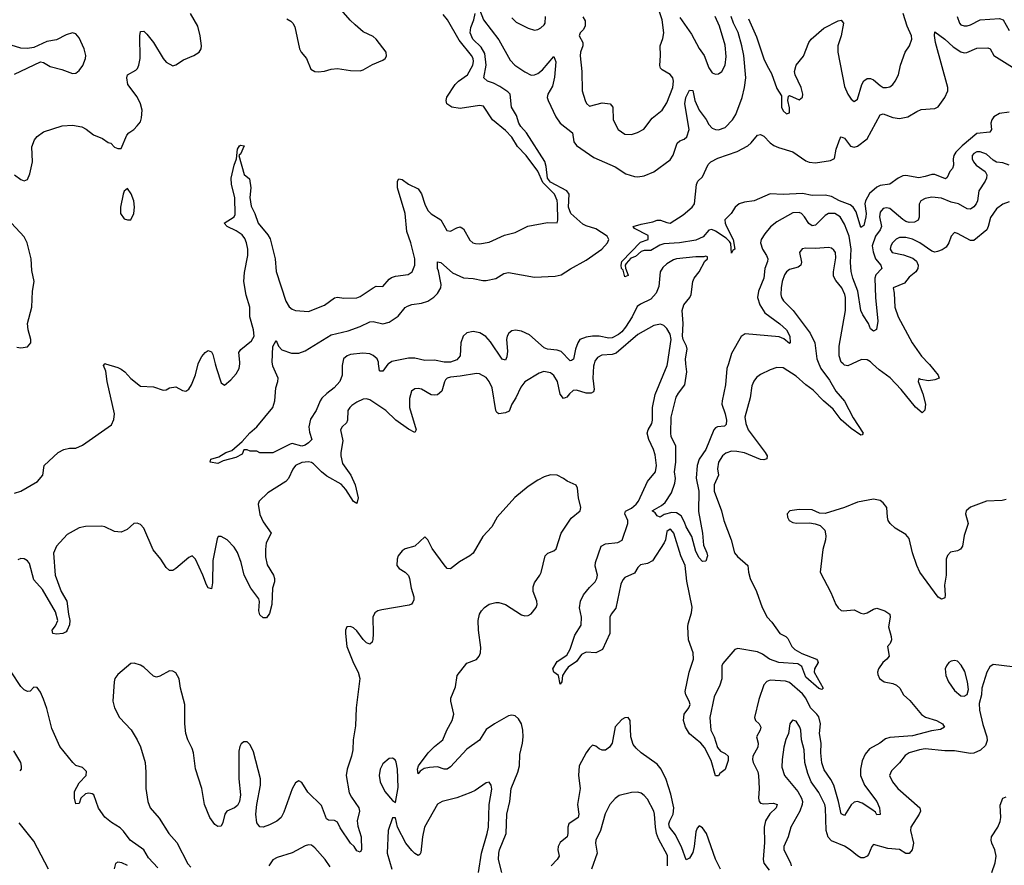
# Model space of a CAD drawing. Header units: inches. Extents: x 1694797 to 1849917, y 907313 to 1017959.
# Tile 826 of 834: x 1831822 to 1837919, y 1006894 to 1012131. Entities that reach past the tile are written whole.
import ezdxf

# ---------------------------------------------------------------- set-up
doc = ezdxf.new("R2010")
doc.units = ezdxf.units.IN
doc.header["$MEASUREMENT"] = 0
doc.layers.add('B8030', color=7, linetype='Continuous')
doc.layers.add('B8031', color=7, linetype='Continuous')

msp = doc.modelspace()

# ---------------------------------------------------------------- linework, layer by layer
at = {"layer": 'B8030', "color": 5}
for points, elevation in [([(1831790, 1009198.3), (1831830, 1009211.8), (1831932.7, 1009270), (1831966, 1009310), (1831973.2, 1009370), (1832061.2, 1009450), (1832095.3, 1009470), (1832130, 1009476.4), (1832170, 1009477.1), (1832210, 1009494.9), (1832390, 1009621.6), (1832404.5, 1009655.5), (1832409.8, 1009690), (1832364.4, 1009890), (1832354.7, 1009954.7), (1832341.2, 1009990), (1832349.2, 1010000)], 580), ([(1835379.7, 1010000), (1835375.2, 1009984.8), (1835370.9, 1009910), (1835379.7, 1009840.3), (1835374.7, 1009825.3), (1835361.3, 1009818.7), (1835330, 1009818.2), (1835270, 1009836.8), (1835250, 1009833.5), (1835226.1, 1009813.9), (1835210, 1009792.6), (1835190, 1009785.1), (1835170, 1009812), (1835152.5, 1009890), (1835130, 1009928.3), (1835110, 1009943.5), (1835068.2, 1009951.8), (1835038.5, 1009941.5), (1834950, 1009888.4), (1834924.6, 1009855.4), (1834893.8, 1009790), (1834869.4, 1009750), (1834853.8, 1009706.2), (1834830, 1009696.8), (1834789.9, 1009689.9), (1834777.2, 1009697.2), (1834770.6, 1009710.6), (1834748.7, 1009850), (1834730.3, 1009890.3), (1834710, 1009915.3), (1834670, 1009938.5), (1834650, 1009940.6), (1834550, 1009923), (1834490, 1009917.7), (1834468.8, 1009911.2), (1834459.5, 1009900.5), (1834451.9, 1009888.1), (1834437.2, 1009830), (1834410, 1009808.5), (1834390, 1009804.9), (1834370, 1009808.2), (1834310, 1009843.1), (1834290, 1009846.9), (1834270, 1009844.7), (1834248.4, 1009830), (1834235.1, 1009784.9), (1834235, 1009730), (1834277.2, 1009590), (1834270, 1009574), (1834230, 1009594.9), (1834152.2, 1009650), (1834090, 1009709.9), (1833990, 1009777.2), (1833970, 1009782.7), (1833950, 1009781.5), (1833910, 1009762.7), (1833879.2, 1009740.8), (1833866.5, 1009730), (1833854.7, 1009710), (1833851.1, 1009650), (1833845.2, 1009634.8), (1833819.3, 1009610), (1833808.7, 1009590), (1833823.7, 1009523.7), (1833810.2, 1009450), (1833810.9, 1009430), (1833822.1, 1009382.1), (1833872.4, 1009310), (1833899.8, 1009250), (1833918.2, 1009170), (1833910, 1009135.1), (1833890, 1009148), (1833841.1, 1009221.1), (1833813.8, 1009253.8), (1833724.8, 1009304.8), (1833690, 1009330.7), (1833640.7, 1009380.7), (1833630, 1009388), (1833610, 1009392.3), (1833570, 1009387.8), (1833531, 1009370), (1833513.6, 1009346.4), (1833486.8, 1009290), (1833470.8, 1009270), (1833359.5, 1009200.5), (1833304.6, 1009150), (1833298, 1009130), (1833310, 1009066.3), (1833330, 1009022), (1833378.4, 1008950), (1833348.1, 1008891.9), (1833343.6, 1008850), (1833345.1, 1008805.1), (1833355.2, 1008755.2), (1833393.1, 1008690), (1833399.5, 1008670), (1833399.3, 1008650), (1833388.2, 1008610), (1833383.1, 1008510), (1833370, 1008454), (1833350, 1008426.6), (1833330, 1008425.6), (1833310, 1008445.1), (1833303.7, 1008470), (1833307.8, 1008527.8), (1833303.2, 1008543.2), (1833252.6, 1008610), (1833213, 1008690), (1833193.2, 1008770), (1833170.8, 1008830.8), (1833150, 1008864.1), (1833106.8, 1008910), (1833070, 1008929.8), (1833050.3, 1008929.7), (1833044.1, 1008915.9), (1833019.1, 1008780.9), (1833015.9, 1008644.1), (1833010, 1008606), (1832990, 1008611.8), (1832979.1, 1008630), (1832957.2, 1008690), (1832910, 1008789.5), (1832890, 1008809.6), (1832870, 1008800.7), (1832790, 1008731.8), (1832770, 1008720.7), (1832750, 1008719.5), (1832730, 1008738.4), (1832695.1, 1008790), (1832647.8, 1008847.8), (1832590, 1008982.3), (1832570, 1009004.3), (1832550, 1009013.4), (1832528.9, 1009011.1), (1832487.2, 1008972.8), (1832450, 1008956.5), (1832410, 1008960.2), (1832350.3, 1008990.3), (1832330, 1008994.2), (1832230, 1008991.6), (1832190, 1008983.9), (1832116.4, 1008943.6), (1832049.5, 1008870), (1832032, 1008828), (1832042.1, 1008690), (1832078.1, 1008590), (1832114.5, 1008530), (1832123.3, 1008450), (1832132.4, 1008410), (1832130, 1008382.4), (1832116.6, 1008350), (1832110, 1008340.8), (1832090, 1008329), (1832050, 1008326.4), (1832027.1, 1008330), (1832023, 1008350), (1832043.2, 1008376.8), (1832057.8, 1008410), (1832043.3, 1008463.3), (1831962.6, 1008602.6), (1831910, 1008661), (1831882, 1008762), (1831870, 1008779.7), (1831850, 1008791.2), (1831830, 1008793.4), (1831810, 1008786.7)], 580), ([(1832353.4, 1010000), (1832430, 1009977.4), (1832450, 1009966.7), (1832472.8, 1009950), (1832510, 1009908.4), (1832570, 1009862), (1832650, 1009858), (1832710, 1009837.3), (1832730, 1009839.1), (1832750, 1009850.6), (1832790, 1009856.3), (1832830, 1009834), (1832850, 1009830.6), (1832870, 1009843), (1832885.6, 1009870), (1832910, 1009931), (1832928.2, 1010000)], 580), ([(1833821.9, 1010000), (1833819.8, 1009990), (1833818.5, 1009930), (1833805.5, 1009890), (1833770.3, 1009850), (1833723.9, 1009816.1), (1833693.4, 1009786.6), (1833682.3, 1009770), (1833658, 1009710), (1833623.2, 1009656.8), (1833612.3, 1009610), (1833616, 1009576), (1833630.8, 1009530), (1833610.6, 1009509.4), (1833590, 1009495.3), (1833570, 1009489), (1833510, 1009505.2), (1833498, 1009502), (1833389.3, 1009449.3), (1833310, 1009448.7), (1833290, 1009458), (1833250, 1009458), (1833230, 1009468), (1833210, 1009468), (1833199.1, 1009440.9), (1833161.4, 1009418.6), (1833081.6, 1009398.4), (1833050, 1009382.7), (1833002, 1009390), (1833005.2, 1009410), (1833056.2, 1009423.8), (1833099.3, 1009450), (1833136.8, 1009463.2), (1833200.5, 1009519.5), (1833247.3, 1009572.7), (1833290.6, 1009609.4), (1833389.6, 1009730), (1833402, 1009770), (1833407.8, 1009850), (1833421.4, 1009890), (1833422.8, 1009910), (1833390, 1009984.5), (1833386.9, 1010000)], 560), ([(1833032.8, 1010000), (1833040.2, 1009970), (1833070, 1009881), (1833090, 1009866.8), (1833130, 1009900.4), (1833162.4, 1009937.6), (1833180.4, 1009970), (1833184.4, 1010000)], 580), ([(1834106.5, 1010000), (1834102.6, 1009997.4), (1834070, 1009955.1), (1834054, 1009954), (1834050, 1009955.3), (1834044.8, 1010000)], 560), ([(1836771.5, 1010000), (1836783.7, 1009970), (1836837.5, 1009897.5), (1836875.9, 1009830), (1836930, 1009769.3), (1836984.4, 1009664.4), (1837044.9, 1009570), (1837039.6, 1009560.4), (1837030, 1009558.3), (1836970, 1009598.7), (1836910, 1009653.8), (1836859.7, 1009719.7), (1836799.7, 1009770), (1836735.9, 1009835.9), (1836689.4, 1009869.4), (1836630, 1009923.4), (1836550, 1009975.6), (1836510, 1009976.3), (1836470, 1009963), (1836410, 1009933), (1836385.8, 1009914.2), (1836368.4, 1009891.6), (1836356.4, 1009863.6), (1836346.2, 1009790), (1836312.5, 1009670), (1836317.8, 1009630), (1836333.6, 1009590), (1836438, 1009450), (1836450.3, 1009430), (1836448.5, 1009411.5), (1836430, 1009405.3), (1836410, 1009407), (1836310, 1009447.7), (1836262.6, 1009457.4), (1836230, 1009458.1), (1836194.3, 1009445.7), (1836173.2, 1009430), (1836149.5, 1009390), (1836143.5, 1009350), (1836148.6, 1009310), (1836122.9, 1009250), (1836123.3, 1009210), (1836167.8, 1009090), (1836181.5, 1009030), (1836227.1, 1008910), (1836249.4, 1008830), (1836266.8, 1008806.8), (1836331.8, 1008750), (1836334.3, 1008710), (1836344.9, 1008670), (1836384.7, 1008590), (1836419.2, 1008490), (1836451.1, 1008430), (1836479.5, 1008399.5), (1836530, 1008330.2), (1836567.2, 1008310), (1836578.1, 1008298.1), (1836604.5, 1008250), (1836621.2, 1008230), (1836665.2, 1008205.2), (1836756.1, 1008170), (1836762.1, 1008162.1), (1836766.7, 1008150), (1836743.8, 1008110), (1836741.5, 1008090), (1836798, 1007990), (1836790, 1007982.9), (1836770, 1007988.2), (1836690, 1008059.8), (1836664.6, 1008124.6), (1836641.1, 1008141.1), (1836523.1, 1008150), (1836466.1, 1008170), (1836421.1, 1008201.1), (1836390, 1008216.2), (1836270, 1008235.7), (1836250, 1008230.9), (1836175.8, 1008144.2), (1836170.9, 1008129.1), (1836170.3, 1008049.7), (1836156.9, 1008010), (1836121.8, 1007938.1), (1836095, 1007810), (1836102.6, 1007730), (1836123.6, 1007690), (1836144, 1007624), (1836161.7, 1007601.7), (1836190, 1007587), (1836210.1, 1007570), (1836210, 1007544), (1836190, 1007487.3), (1836157.1, 1007462.9), (1836150, 1007448), (1836130, 1007448), (1836103.1, 1007543.1), (1836063.5, 1007623.5), (1836039.3, 1007650), (1835970, 1007708.2), (1835944.1, 1007750), (1835932.2, 1007790), (1835937.7, 1007830), (1835966.4, 1007870), (1835973.8, 1007890), (1835968.2, 1007910), (1835946.3, 1007950), (1835943.6, 1007970), (1835967.2, 1008090), (1835994.5, 1008170), (1835993.4, 1008210), (1835964.4, 1008290), (1835959.9, 1008370), (1835960.8, 1008390), (1835983, 1008457), (1835987.2, 1008492.8), (1835953.6, 1008653.6), (1835942.7, 1008750), (1835916.7, 1008810), (1835873.5, 1008950), (1835854.2, 1008974.2), (1835850, 1008976.4), (1835830, 1008960.3), (1835821.4, 1008910), (1835813.4, 1008890), (1835740, 1008780), (1835710, 1008762.5), (1835666.1, 1008753.9), (1835650, 1008738.6), (1835630, 1008702.8), (1835570, 1008677.3), (1835557.2, 1008662.8), (1835545.5, 1008634.4), (1835513, 1008487), (1835484.7, 1008450), (1835477.1, 1008430), (1835477, 1008330), (1835430.1, 1008230), (1835390, 1008209.7), (1835330, 1008213.5), (1835301, 1008199), (1835270, 1008157), (1835219, 1008121), (1835201.6, 1008098.4), (1835182.8, 1008070), (1835178.8, 1008030), (1835170, 1008015.3), (1835159.3, 1008070), (1835129.2, 1008090), (1835122.7, 1008110), (1835150, 1008157.1), (1835210, 1008195.5), (1835230, 1008233.4), (1835260.8, 1008319.2), (1835298.8, 1008381.2), (1835300.8, 1008430), (1835289.2, 1008489.2), (1835295.6, 1008530), (1835314.4, 1008570), (1835350, 1008615.4), (1835386.2, 1008650), (1835396.2, 1008670), (1835399.6, 1008690), (1835386.6, 1008746.5), (1835388.6, 1008770), (1835422.8, 1008870), (1835450, 1008884.9), (1835526.7, 1008893.3), (1835552.8, 1008907.2), (1835587.6, 1009010), (1835589, 1009030), (1835568.8, 1009070), (1835573.6, 1009086.4), (1835610, 1009105.4), (1835639.8, 1009130), (1835653.7, 1009150), (1835710, 1009271.6), (1835759.5, 1009330), (1835765, 1009370), (1835756.9, 1009436.9), (1835747.1, 1009470), (1835718.6, 1009530), (1835708.6, 1009570), (1835714.1, 1009590), (1835735.7, 1009630), (1835739.9, 1009650), (1835740.2, 1009730), (1835756.5, 1009810), (1835832.3, 1009990), (1835833.8, 1010000)], 580), ([(1836211, 1010000), (1836201.9, 1009970), (1836193, 1009870), (1836171.5, 1009770), (1836170.9, 1009750), (1836191.5, 1009690), (1836198.4, 1009650), (1836196, 1009624), (1836186.7, 1009613.3), (1836144, 1009610), (1836130, 1009602.4), (1836120.3, 1009590), (1836070.2, 1009470), (1836030.5, 1009409.5), (1836016.6, 1009370), (1836011.5, 1009291.5), (1836028, 1009210), (1836025.8, 1009085.8), (1836050.2, 1008950), (1836057.3, 1008877.3), (1836078, 1008830), (1836082, 1008810), (1836070, 1008778), (1836050, 1008775.3), (1836030, 1008799), (1836010, 1008837.2), (1835985.3, 1008930), (1835950, 1008989.7), (1835939.5, 1009019.5), (1835917.5, 1009057.5), (1835890, 1009076.8), (1835860.2, 1009079.8), (1835813.6, 1009066.4), (1835789.1, 1009049.1), (1835770, 1009058), (1835757.2, 1009077.2), (1835738, 1009090), (1835796.9, 1009123.1), (1835818.8, 1009141.2), (1835858.9, 1009201.1), (1835879.1, 1009260.9), (1835882.5, 1009290), (1835877.1, 1009330), (1835885, 1009390), (1835885.7, 1009470), (1835884.4, 1009490), (1835857.2, 1009550), (1835853.8, 1009570), (1835856.7, 1009670), (1835887.5, 1009792.5), (1835901.3, 1009818.7), (1835941, 1009870), (1835952.6, 1009950), (1835947.5, 1010000)], 560), ([(1836977.2, 1010000), (1836950, 1009987.6), (1836930, 1009992), (1836920.9, 1010000)], 580), ([(1837452.7, 1010000), (1837456.3, 1009996.3), (1837510.3, 1009930), (1837516.3, 1009910), (1837490, 1009899.7), (1837450, 1009894.7), (1837402.4, 1009902.4), (1837390, 1009908.7), (1837385.7, 1009890), (1837414.4, 1009814.4), (1837431.6, 1009750), (1837428.1, 1009711.9), (1837410, 1009696), (1837370, 1009731.1), (1837281.2, 1009841.2), (1837212.7, 1009912.7), (1837143.4, 1009963.4), (1837103.6, 1010000)], 580), ([(1834807.9, 1006850), (1834788, 1006930), (1834788.9, 1006968.9), (1834793.3, 1006990), (1834833.8, 1007090), (1834839.3, 1007210), (1834856.4, 1007290), (1834865.6, 1007370), (1834906.8, 1007470), (1834917.2, 1007510), (1834919, 1007581), (1834935, 1007650), (1834939.3, 1007690), (1834937.5, 1007730), (1834929.1, 1007770), (1834910, 1007801.8), (1834890, 1007818.6), (1834870, 1007824.6), (1834850, 1007820.3), (1834762.3, 1007770), (1834710, 1007734.2), (1834670, 1007668.9), (1834590, 1007612.2), (1834490, 1007504.2), (1834470.1, 1007489.9), (1834450, 1007489.8), (1834410, 1007503), (1834359.4, 1007500.6), (1834327.1, 1007492.9), (1834302.6, 1007477.4), (1834290, 1007461.2), (1834285.3, 1007490), (1834291.3, 1007510), (1834351.7, 1007590), (1834390, 1007629.2), (1834441.4, 1007670), (1834466.6, 1007730), (1834500.7, 1007790), (1834509.9, 1007830), (1834491.1, 1007910), (1834491.8, 1007930), (1834520.1, 1007999.9), (1834530.5, 1008070), (1834590, 1008145.6), (1834650.8, 1008169.2), (1834667.1, 1008190), (1834675.5, 1008210), (1834677.7, 1008242.3), (1834663.6, 1008350), (1834660.4, 1008410), (1834669.2, 1008450), (1834681.5, 1008470), (1834699.8, 1008490), (1834730, 1008510.9), (1834770, 1008521.5), (1834790, 1008521.6), (1834830, 1008508.2), (1834930, 1008444.4), (1834950, 1008438.3), (1834970, 1008440.3), (1834988.9, 1008451.1), (1835020.4, 1008490), (1835026, 1008510), (1835023.5, 1008530), (1835002.5, 1008590), (1835001.3, 1008618.7), (1835010, 1008643.8), (1835043.5, 1008690), (1835051.7, 1008708.3), (1835076.2, 1008810), (1835093.6, 1008826.4), (1835130, 1008841.1), (1835145.2, 1008854.8), (1835175.3, 1008950), (1835237, 1009043), (1835292, 1009090), (1835297.6, 1009110), (1835282, 1009170), (1835276.2, 1009230), (1835267.5, 1009247.5), (1835212.5, 1009272.5), (1835189.2, 1009290), (1835150, 1009309.6), (1835110, 1009311.2), (1835070, 1009299.6), (1835030, 1009278.4), (1834970, 1009239.7), (1834889.1, 1009170.9), (1834779.5, 1009050), (1834746, 1008990), (1834690, 1008929.4), (1834630, 1008827), (1834610, 1008809.6), (1834545.8, 1008774.1), (1834490, 1008729.2), (1834470, 1008732.7), (1834450, 1008755.1), (1834376.4, 1008856.4), (1834350, 1008909.2), (1834330, 1008929.2), (1834270, 1008869.6), (1834210, 1008853.6), (1834190, 1008841.6), (1834166.2, 1008810), (1834159.7, 1008790), (1834157.8, 1008750), (1834171.1, 1008731.1), (1834208.7, 1008708.7), (1834229.3, 1008689.3), (1834236.5, 1008670), (1834245.4, 1008610), (1834262.9, 1008557.1), (1834262.5, 1008537.5), (1834256.9, 1008523.1), (1834247.9, 1008512.1), (1834234.2, 1008505.8), (1834063.9, 1008476.1), (1834040.7, 1008470), (1834022, 1008458), (1834008.4, 1008430), (1834011.6, 1008328.4), (1834008.3, 1008291.7), (1834004, 1008276), (1833990, 1008264), (1833970, 1008272), (1833950, 1008291.5), (1833910, 1008346.6), (1833890, 1008364.4), (1833870, 1008372), (1833847.7, 1008370), (1833840.4, 1008350), (1833839.5, 1008330), (1833848.9, 1008250), (1833890, 1008145.5), (1833917.3, 1008090), (1833929.1, 1008050), (1833906.4, 1007870), (1833902.6, 1007757.4), (1833886.7, 1007670), (1833884.2, 1007610), (1833876.3, 1007570), (1833849.4, 1007490), (1833842.9, 1007450), (1833862.5, 1007342.5), (1833876, 1007316), (1833922.9, 1007250), (1833925.4, 1007230), (1833911.3, 1007170), (1833916.1, 1007136.1), (1833935.9, 1007070), (1833938.3, 1006990), (1833930, 1006974.5), (1833910, 1006983), (1833893.3, 1007010), (1833870, 1007031.1), (1833806.6, 1007126.6), (1833790, 1007161.3), (1833770.7, 1007170.7), (1833734.4, 1007174.4), (1833722.6, 1007182.6), (1833690, 1007263.5), (1833606.9, 1007346.9), (1833570, 1007407), (1833550, 1007418), (1833530, 1007403.7), (1833510, 1007366.6), (1833457.8, 1007222.2), (1833440.3, 1007190), (1833413.7, 1007166.3), (1833370, 1007144), (1833330, 1007129.7), (1833310, 1007131.8), (1833290, 1007157.2), (1833285.3, 1007210), (1833289.8, 1007270), (1833313.9, 1007390), (1833313, 1007430), (1833270, 1007597), (1833250, 1007639.7), (1833230, 1007658), (1833210, 1007658.7), (1833193.8, 1007646.2), (1833184.4, 1007630), (1833178.6, 1007601.4), (1833178.7, 1007430), (1833189.3, 1007330), (1833183.5, 1007290), (1833170, 1007265.1), (1833152.2, 1007250), (1833104.9, 1007230), (1833093.4, 1007210), (1833080.8, 1007159.2), (1833070, 1007136), (1833050, 1007135.1), (1833030, 1007147.1), (1832999.1, 1007190), (1832966.9, 1007270), (1832949.9, 1007369.9), (1832911.8, 1007491.8), (1832898.6, 1007590), (1832890, 1007617.6), (1832862.5, 1007670), (1832850.5, 1007710.5), (1832844.1, 1007770), (1832844.5, 1007890), (1832818.3, 1007990), (1832809.2, 1008049.2), (1832790, 1008086.6), (1832770, 1008096.3), (1832750, 1008097.4), (1832690, 1008065.1), (1832670, 1008059.7), (1832650, 1008065.1), (1832590, 1008121.1), (1832570, 1008134), (1832530, 1008145.6), (1832510, 1008142.9), (1832430, 1008075.6), (1832412, 1008050), (1832406.5, 1008030), (1832399.1, 1007910), (1832409.3, 1007870), (1832440.5, 1007810), (1832512.8, 1007732.8), (1832550, 1007670.3), (1832570, 1007627), (1832599, 1007530), (1832604.1, 1007470), (1832602.4, 1007370), (1832616.4, 1007290), (1832630.9, 1007250), (1832685.9, 1007185.9), (1832745.4, 1007090), (1832794.5, 1007034.5), (1832862.6, 1006902.6), (1832882.5, 1006882.5)], 620), ([(1837930, 1009159.7), (1837906.8, 1009153.2), (1837810, 1009148.7), (1837710, 1009110.9), (1837683.1, 1009090), (1837678.3, 1009070), (1837696.1, 1009010), (1837670, 1008936), (1837659.6, 1008870), (1837648, 1008852), (1837630, 1008842), (1837586.4, 1008833.6), (1837566.9, 1008813.1), (1837558.9, 1008790), (1837558.4, 1008690), (1837549.3, 1008629.3), (1837552.9, 1008567.1), (1837550, 1008549.6), (1837536.3, 1008543.7), (1837530, 1008542.6), (1837510, 1008554.3), (1837396.9, 1008710), (1837377.9, 1008750), (1837349.9, 1008830), (1837330, 1008918.3), (1837310, 1008942.8), (1837242.5, 1008982.5), (1837211.6, 1009010), (1837199.3, 1009030), (1837195.3, 1009050), (1837192.8, 1009110), (1837170, 1009138), (1837150, 1009154), (1837110, 1009160.7), (1837010, 1009142.6), (1836930, 1009109.7), (1836810, 1009073), (1836774.7, 1009074.7), (1836730, 1009095.6), (1836650, 1009098), (1836592, 1009090), (1836574.8, 1009070), (1836577.3, 1009050), (1836587.7, 1009030), (1836610, 1009016.3), (1836632.7, 1009012.7), (1836714, 1009014), (1836749, 1009009), (1836778.6, 1008998.6), (1836808, 1008970), (1836813.4, 1008933.4), (1836811.7, 1008910), (1836794.6, 1008850), (1836778.4, 1008710), (1836844.3, 1008584.3), (1836875.8, 1008510), (1836890, 1008488.7), (1836910, 1008472.8), (1836921, 1008470), (1836990, 1008475.8), (1837030, 1008455.6), (1837050, 1008452.3), (1837070, 1008458.4), (1837110, 1008480.9), (1837130, 1008485.5), (1837179.5, 1008470), (1837211.1, 1008450), (1837213.1, 1008430), (1837201.5, 1008370), (1837219.4, 1008310), (1837221.1, 1008290), (1837211.6, 1008268.4), (1837196.5, 1008250), (1837207.2, 1008190), (1837192.7, 1008170), (1837166.9, 1008150), (1837140.8, 1008110), (1837134.6, 1008090), (1837135.8, 1008075.8), (1837147.2, 1008050), (1837174.8, 1008030), (1837230, 1008019.7), (1837251.8, 1008010), (1837271.4, 1007991.4), (1837295.3, 1007950), (1837335.2, 1007915.2), (1837406.9, 1007826.9), (1837432.2, 1007812.2), (1837500.3, 1007790), (1837537, 1007770), (1837548.5, 1007750), (1837525.2, 1007734.8), (1837467.6, 1007727.6), (1837350, 1007695.6), (1837210, 1007685.7), (1837183.7, 1007676.3), (1837148.7, 1007650), (1837084.4, 1007615.6), (1837058, 1007582), (1837038.7, 1007541.3), (1837028, 1007490), (1837028.8, 1007450), (1837053.9, 1007390), (1837130.9, 1007290), (1837146.3, 1007250), (1837150, 1007208.7), (1837130, 1007207.3), (1837122.2, 1007222.2), (1837098.7, 1007238.7), (1837038.2, 1007278.2), (1837010, 1007288.8), (1836990, 1007285.9), (1836970.9, 1007269.1), (1836930, 1007202.9), (1836910, 1007212.3), (1836893.5, 1007290), (1836863.6, 1007390), (1836845.3, 1007425.3), (1836804.3, 1007484.3), (1836789.3, 1007529.3), (1836783.9, 1007590), (1836785.4, 1007650), (1836775.6, 1007710), (1836781.8, 1007770), (1836770, 1007813), (1836758.8, 1007830), (1836718.4, 1007870), (1836690, 1007928.6), (1836670, 1007955.9), (1836590, 1008025.8), (1836565.2, 1008034.8), (1836470, 1008039.8), (1836448.4, 1008031.6), (1836430, 1008011.1), (1836398.3, 1007921.7), (1836372, 1007810), (1836379, 1007790), (1836400.8, 1007770), (1836411.2, 1007750), (1836407.7, 1007730), (1836385.5, 1007690), (1836394.9, 1007650), (1836393.6, 1007626.4), (1836362.3, 1007570), (1836360.1, 1007550), (1836365, 1007530), (1836392.7, 1007472.7), (1836398.1, 1007450), (1836401.8, 1007370), (1836396.8, 1007310), (1836401.5, 1007290), (1836410, 1007279.7), (1836430, 1007273.7), (1836490, 1007278.5), (1836513.4, 1007270), (1836507.2, 1007250), (1836466.9, 1007213.1), (1836440.1, 1007170), (1836432.9, 1007130), (1836434.5, 1007034.5), (1836425.4, 1006930), (1836430, 1006907.3), (1836463.9, 1006863.9)], 620), ([(1837970, 1008123.5), (1837850, 1008137), (1837830, 1008122.7), (1837810.5, 1008090), (1837780.7, 1007990), (1837777.3, 1007950), (1837764.5, 1007895.5), (1837765.8, 1007854.2), (1837786.6, 1007766.6), (1837811, 1007690), (1837812.7, 1007667.3), (1837803.1, 1007636.9), (1837772.6, 1007607.4), (1837730, 1007587.8), (1837710, 1007587.2), (1837610, 1007603.2), (1837550, 1007603.4), (1837430, 1007616), (1837393.4, 1007610), (1837329.2, 1007590.8), (1837305.1, 1007574.9), (1837270.8, 1007529.2), (1837220.2, 1007479.8), (1837208.8, 1007450), (1837227.6, 1007410), (1837260.9, 1007370), (1837396.1, 1007250), (1837400.2, 1007230), (1837392.4, 1007210), (1837341.1, 1007130), (1837338, 1007110), (1837356.3, 1007030), (1837349.3, 1006990.7), (1837330, 1006967.4), (1837310, 1006967.2), (1837270, 1006992.6), (1837198.2, 1006998.2), (1837110, 1007023.6), (1837099.5, 1007010), (1837078.4, 1006961.6), (1837069.4, 1006950.6), (1837050, 1006939.8), (1837030, 1006941.2), (1837010, 1006951.9), (1836965.4, 1006990), (1836930, 1007013.2), (1836850, 1007044.6), (1836828.4, 1007068.4), (1836817, 1007110), (1836812, 1007250), (1836807.3, 1007270), (1836770, 1007344.7), (1836723.1, 1007410), (1836702.2, 1007462.2), (1836684.8, 1007530), (1836680.5, 1007610), (1836663.6, 1007670), (1836659.7, 1007730), (1836654, 1007750), (1836630, 1007786.6), (1836606.9, 1007793.1), (1836590.4, 1007769.6), (1836583.8, 1007710), (1836566.8, 1007673.2), (1836553.7, 1007626.3), (1836542.8, 1007550), (1836542.5, 1007502.5), (1836557.6, 1007450), (1836640.3, 1007350), (1836663.7, 1007310), (1836668.8, 1007290), (1836667.2, 1007270), (1836653.1, 1007230), (1836596.5, 1007130), (1836580.7, 1007070), (1836554, 1007010), (1836554.9, 1006990), (1836595.2, 1006910), (1836599.7, 1006890)], 640), ([(1832677.6, 1006877.6), (1832619.4, 1006939.4), (1832590, 1006989.7), (1832506.3, 1007050), (1832465.3, 1007105.3), (1832445.2, 1007125.2), (1832390, 1007158.7), (1832350, 1007191.5), (1832310, 1007247.8), (1832280.9, 1007330), (1832270, 1007337), (1832250, 1007340.8), (1832230, 1007336.3), (1832201.5, 1007310), (1832190, 1007276), (1832170, 1007275.6), (1832160.5, 1007310), (1832162.4, 1007350), (1832190, 1007404.9), (1832233.5, 1007450), (1832234.9, 1007474.9), (1832210, 1007499.6), (1832170, 1007513), (1832150.7, 1007530.7), (1832069.8, 1007630), (1832022.1, 1007742.1), (1831990, 1007864.5), (1831970, 1007922), (1831950, 1007966.6), (1831930, 1007995.1), (1831910, 1007997.2), (1831887.9, 1007972.1), (1831870, 1007969.5), (1831850, 1007979.6), (1831830, 1008001.6), (1831770, 1008092.8)], 620), ([(1836161.6, 1006870), (1836131.8, 1006931.8), (1836074.9, 1007090), (1836050, 1007126), (1836030, 1007138), (1836017, 1007123), (1836010, 1007100.9), (1835998.9, 1007010), (1835990, 1006973), (1835970, 1006938.2), (1835948.2, 1006928.2), (1835922.3, 1007002.3), (1835882.4, 1007082.4), (1835845.4, 1007130), (1835841.9, 1007150), (1835847.1, 1007170), (1835869.4, 1007210), (1835873.1, 1007250), (1835854.1, 1007334.1), (1835826, 1007426), (1835793.5, 1007490), (1835770, 1007521), (1835670, 1007591.1), (1835638.9, 1007618.9), (1835621.7, 1007641.7), (1835607.4, 1007690), (1835601.6, 1007790), (1835589.4, 1007809.4), (1835570, 1007807.3), (1835550, 1007796.3), (1835510, 1007751.6), (1835491.3, 1007650), (1835475.2, 1007624.8), (1835450, 1007607.6), (1835430, 1007606.8), (1835410, 1007614.7), (1835390, 1007632.6), (1835370, 1007638.7), (1835350, 1007619.7), (1835330, 1007589.7), (1835287.4, 1007510), (1835282.4, 1007450), (1835291.9, 1007370), (1835275.8, 1007270), (1835284.3, 1007210), (1835280.2, 1007190), (1835223, 1007150), (1835215.5, 1007130), (1835217, 1007090), (1835213.2, 1007070), (1835170, 1007035.5), (1835155.9, 1007010), (1835153.7, 1006990), (1835162.2, 1006950), (1835150.2, 1006930), (1835113.2, 1006890)], 620), ([(1831782.8, 1007602.8), (1831826.3, 1007530), (1831831.5, 1007508.5), (1831830.3, 1007489.7), (1831822, 1007478)], 620), ([(1834663.7, 1006850), (1834681.1, 1006970), (1834717.9, 1007090), (1834724.9, 1007130), (1834728.8, 1007271.2), (1834745.8, 1007365.8), (1834740.9, 1007390), (1834730, 1007409), (1834710, 1007403.7), (1834642.6, 1007357.4), (1834615.6, 1007344.4), (1834530, 1007312.4), (1834438.8, 1007290), (1834410, 1007273), (1834328.1, 1007130), (1834315.9, 1007070), (1834306.2, 1006973.8), (1834299, 1006961), (1834290, 1006955.1), (1834270, 1006966), (1834250, 1006985.1), (1834213.1, 1007030), (1834162, 1007130), (1834150, 1007188), (1834130, 1007188.7), (1834103.1, 1007110), (1834098.6, 1006970), (1834126, 1006870)], 640), ([(1835833.2, 1006890), (1835833.8, 1006953.8), (1835777.7, 1007057.7), (1835765.6, 1007090), (1835758.6, 1007130), (1835753.9, 1007210), (1835748.2, 1007230), (1835710, 1007303.5), (1835690, 1007326.6), (1835670, 1007340.5), (1835650, 1007346.6), (1835610, 1007344), (1835534.1, 1007325.9), (1835510, 1007307.6), (1835477, 1007270), (1835448.2, 1007211.8), (1835417.8, 1007110), (1835389.1, 1007050), (1835387.2, 1007030), (1835398.8, 1006970), (1835363.9, 1006870)], 640), ([(1837842.9, 1006850), (1837863.4, 1006910), (1837868.1, 1006950), (1837860.3, 1006990), (1837842, 1007030), (1837837.8, 1007050), (1837839.8, 1007070), (1837879.9, 1007130), (1837894.3, 1007165.7), (1837898.2, 1007190), (1837893.4, 1007266.6), (1837910, 1007310.4), (1837930, 1007317.6)], 640), ([(1832001.1, 1006870), (1831910, 1007043.6), (1831817.9, 1007157.9)], 640), ([(1833744.3, 1006884.3), (1833713.2, 1006930), (1833650, 1007002.6), (1833630, 1007018.3), (1833610, 1007019.7), (1833590, 1007014), (1833510, 1006971.6), (1833416.8, 1006943.2), (1833390, 1006926.9), (1833364.2, 1006890)], 640), ([(1832490, 1006891.8), (1832455.1, 1006910), (1832430, 1006913.6), (1832414.9, 1006905.1), (1832407, 1006873)], 640)]:
    msp.add_lwpolyline(points, dxfattribs=dict(at, elevation=elevation))
at = {"layer": 'B8030', "color": 5, "elevation": 640}
for points in [[(1837610, 1008162.7), (1837590, 1008158), (1837576, 1008150), (1837560.7, 1008130), (1837554, 1008110), (1837558, 1008070), (1837573, 1008030), (1837610, 1007977.3), (1837650, 1007944), (1837670, 1007941), (1837689.2, 1007950.8), (1837698, 1007982), (1837692, 1008030), (1837673.9, 1008093.9), (1837653.1, 1008133.1), (1837630, 1008157.2)], [(1834130, 1007558.4), (1834110, 1007555.1), (1834070, 1007522), (1834053.7, 1007490), (1834047.2, 1007450), (1834053.7, 1007410), (1834083.7, 1007350), (1834130, 1007294.8), (1834150, 1007282), (1834165.2, 1007374.8), (1834160.9, 1007490), (1834153.6, 1007533.6), (1834146.3, 1007546.3)]]:
    msp.add_lwpolyline(points, close=True, dxfattribs=at)
at = {"layer": 'B8031', "color": 5}
for points, elevation in [([(1835310, 1012148.9), (1835323.9, 1012123.9), (1835323, 1012090), (1835311.4, 1012068.6), (1835291.8, 1012050), (1835287.6, 1012030), (1835310.2, 1011990), (1835309.2, 1011970), (1835294.7, 1011930), (1835292.7, 1011907.3), (1835303.8, 1011810), (1835305.2, 1011690), (1835322.8, 1011630), (1835331.3, 1011611.3), (1835350, 1011595.3), (1835430, 1011615), (1835478.4, 1011610), (1835495.6, 1011590), (1835498, 1011510), (1835528.5, 1011450), (1835570, 1011422.6), (1835610, 1011418.9), (1835648.6, 1011431.4), (1835686.5, 1011453.5), (1835739.6, 1011520.4), (1835801.3, 1011570), (1835830, 1011615.8), (1835867.6, 1011710), (1835870.5, 1011750), (1835865.8, 1011770), (1835850, 1011791.9), (1835799.7, 1011819.7), (1835790.9, 1011830), (1835786.6, 1011846.6), (1835790.6, 1011910), (1835788.2, 1011970), (1835805.6, 1012014.4), (1835810.6, 1012049.4), (1835801.5, 1012130), (1835772.9, 1012210)], 580), ([(1831790.2, 1011170.2), (1831830, 1011142), (1831850, 1011133.4), (1831870, 1011141.6), (1831884, 1011176), (1831901, 1011250), (1831896.8, 1011343.2), (1831913, 1011387), (1831930, 1011407.2), (1831970, 1011436.4), (1832085.7, 1011474.3), (1832150, 1011478), (1832206.4, 1011466.4), (1832232.7, 1011452.7), (1832278.3, 1011418.3), (1832335.5, 1011395.5), (1832370, 1011371.3), (1832386, 1011366), (1832410, 1011342), (1832430, 1011334), (1832450, 1011334), (1832484.7, 1011415.3), (1832498, 1011430), (1832528.7, 1011450), (1832550, 1011474), (1832570, 1011498.8), (1832577.4, 1011522.6), (1832579.8, 1011570), (1832570, 1011609.4), (1832550, 1011654), (1832492.6, 1011730), (1832485.1, 1011770), (1832490, 1011790.4), (1832541.8, 1011818.2), (1832551.8, 1011828.2), (1832559.8, 1011850), (1832568.5, 1011891.5), (1832565.6, 1012030), (1832570, 1012057.3), (1832590, 1012059.3), (1832610, 1012041.3), (1832650.1, 1011990.1), (1832710, 1011890.4), (1832730, 1011868.5), (1832770, 1011846), (1832790, 1011852), (1832837.1, 1011882.9), (1832899.6, 1011910), (1832932.8, 1011930), (1832945.3, 1011950), (1832948.9, 1011970), (1832938.7, 1012030), (1832924.2, 1012090), (1832878.8, 1012170)], 620), ([(1833184.4, 1010000), (1833185.7, 1010010), (1833179.6, 1010070), (1833192.4, 1010087.6), (1833258.3, 1010141.7), (1833273.6, 1010170), (1833270.5, 1010210), (1833247.4, 1010290), (1833247.6, 1010350), (1833225, 1010425.1), (1833211, 1010510), (1833213.8, 1010566.2), (1833235, 1010670), (1833235, 1010710), (1833227.3, 1010750), (1833216.8, 1010776.8), (1833198.9, 1010798.9), (1833163.4, 1010823.4), (1833107.7, 1010850), (1833089, 1010870), (1833150, 1010909.2), (1833155.5, 1010924.5), (1833154.5, 1011030), (1833133.8, 1011110), (1833131.5, 1011148.5), (1833150, 1011230.4), (1833164.6, 1011270), (1833171.6, 1011330), (1833183, 1011350), (1833190, 1011354.2), (1833211.2, 1011350), (1833190, 1011298), (1833183, 1011297), (1833178.8, 1011290), (1833212.8, 1011172.8), (1833245.3, 1011145.3), (1833253.9, 1011090), (1833248.1, 1011030), (1833255.8, 1010975.8), (1833279, 1010930), (1833299.3, 1010870), (1833359, 1010799), (1833372.9, 1010772.9), (1833403.3, 1010650), (1833410.8, 1010570.8), (1833470, 1010387.7), (1833490, 1010352.4), (1833510, 1010337.6), (1833530, 1010330.3), (1833610, 1010323.7), (1833710, 1010362.2), (1833770.9, 1010409.1), (1833790, 1010412.4), (1833830, 1010405.5), (1833910, 1010407.8), (1833930, 1010416), (1834010, 1010471.3), (1834030, 1010479.6), (1834070, 1010479.5), (1834110, 1010523.7), (1834125.3, 1010534.7), (1834150, 1010542.6), (1834227.2, 1010552.8), (1834252.4, 1010570), (1834269, 1010610), (1834268.5, 1010650), (1834244.6, 1010750), (1834218.8, 1010818.8), (1834209.4, 1010930), (1834162.3, 1011090), (1834161, 1011130), (1834170, 1011146), (1834190, 1011141.7), (1834230, 1011111.4), (1834290, 1011082.6), (1834310, 1011052.4), (1834330, 1010988.5), (1834350, 1010948.9), (1834370, 1010927.9), (1834430, 1010891.6), (1834466.2, 1010826.2), (1834490, 1010820.8), (1834530, 1010842.3), (1834550, 1010847.4), (1834570, 1010835.8), (1834610, 1010766), (1834629.1, 1010749.1), (1834644.2, 1010744.2), (1834670, 1010742.3), (1834730, 1010752.9), (1834824.1, 1010795.9), (1834890, 1010812.2), (1834968.6, 1010851.4), (1835090, 1010874), (1835150, 1010872), (1835155.1, 1010890), (1835152.1, 1010990), (1835149.7, 1011010.3), (1835133.4, 1011050), (1835062.1, 1011122.1), (1835030, 1011192.5), (1834958.1, 1011290), (1834905.6, 1011345.6), (1834870, 1011402.4), (1834830, 1011444.2), (1834750.9, 1011510), (1834694.5, 1011594.5), (1834670, 1011600.4), (1834550, 1011581.7), (1834498, 1011590), (1834467.8, 1011610), (1834462, 1011630), (1834468, 1011652), (1834519.4, 1011730), (1834539.8, 1011750), (1834596.1, 1011790), (1834627.3, 1011850), (1834632.1, 1011872.1), (1834630.5, 1011890), (1834620.2, 1011910), (1834543.3, 1012003.3), (1834471.2, 1012130), (1834444, 1012164)], 580), ([(1833386.9, 1010000), (1833384.9, 1010010), (1833390, 1010106.8), (1833410, 1010144.7), (1833423.8, 1010110), (1833446.4, 1010086.4), (1833504.8, 1010064.8), (1833550, 1010065.6), (1833590, 1010081), (1833750, 1010179.6), (1833855.9, 1010204.1), (1833930, 1010231.5), (1833990, 1010259.7), (1834010, 1010261.4), (1834070, 1010247.5), (1834110, 1010256.9), (1834164.9, 1010295.1), (1834210, 1010348.5), (1834222.8, 1010357.2), (1834250, 1010367.9), (1834310, 1010376.1), (1834350, 1010387.9), (1834387.5, 1010412.5), (1834410, 1010436), (1834429, 1010470), (1834431.3, 1010490), (1834416.4, 1010576.4), (1834409.8, 1010590.2), (1834410, 1010630.7), (1834430, 1010627.7), (1834503, 1010563), (1834570, 1010531.4), (1834630, 1010529.1), (1834690, 1010515.3), (1834710, 1010515.3), (1834770, 1010527.6), (1834820.2, 1010559.8), (1834850, 1010566.2), (1835010, 1010536), (1835138.4, 1010541.6), (1835174.5, 1010550), (1835232.3, 1010587.7), (1835330, 1010640.9), (1835426.3, 1010710), (1835463.1, 1010750), (1835470.8, 1010770), (1835460.8, 1010790), (1835390, 1010834.9), (1835330, 1010854.4), (1835310, 1010865.6), (1835234.8, 1010930), (1835220, 1010970), (1835225.7, 1011050), (1835210.2, 1011070.2), (1835110, 1011124), (1835090, 1011149.9), (1835081.7, 1011221.8), (1835073.5, 1011253.5), (1834959.9, 1011430), (1834925.1, 1011470), (1834913.5, 1011490), (1834897.9, 1011537.9), (1834868.1, 1011590), (1834858.4, 1011670), (1834845.1, 1011685.1), (1834796.3, 1011716.3), (1834757, 1011737), (1834719.7, 1011750), (1834695.8, 1011770), (1834710.4, 1011849.6), (1834701.5, 1011921.5), (1834680.3, 1011960.3), (1834628.9, 1012010), (1834612.3, 1012050), (1834616.6, 1012083.4), (1834634, 1012130), (1834642, 1012170)], 560), ([(1833477.2, 1012137.2), (1833502, 1012122), (1833514, 1012110), (1833525.7, 1012085.7), (1833554.9, 1011950), (1833565.5, 1011930), (1833598, 1011890), (1833625.5, 1011825.5), (1833650, 1011810.8), (1833670, 1011808), (1833710, 1011812.7), (1833750, 1011824.4), (1833790, 1011828.5), (1833870, 1011817.1), (1833930, 1011814.8), (1833950, 1011820.7), (1834006.2, 1011853.8), (1834070, 1011880.5), (1834085.2, 1011890), (1834094.2, 1011905.8), (1834092.3, 1011930), (1834030, 1012009.3), (1834010, 1012026), (1833950, 1012056.2), (1833899, 1012099), (1833868, 1012128), (1833812.3, 1012192.3)], 620), ([(1834670, 1012193.4), (1834693.4, 1012130), (1834790, 1012007), (1834860.3, 1011880.3), (1834888.9, 1011850), (1834950, 1011807), (1834990, 1011787.6), (1835010, 1011788.5), (1835030, 1011797.7), (1835058.7, 1011821.3), (1835130, 1011902.8), (1835142, 1011870), (1835134.2, 1011774.2), (1835121.4, 1011718.6), (1835091.7, 1011670), (1835089.2, 1011650), (1835093.7, 1011630), (1835142.3, 1011530), (1835170, 1011490.3), (1835246.3, 1011430), (1835254.4, 1011374.4), (1835270.8, 1011350.8), (1835376.5, 1011276.5), (1835510, 1011219.6), (1835575.9, 1011175.9), (1835630, 1011158.9), (1835650, 1011157.4), (1835690, 1011164.6), (1835750, 1011188.8), (1835850, 1011262), (1835869, 1011291), (1835894.3, 1011365.7), (1835910, 1011380.8), (1835936.2, 1011390), (1835954.3, 1011405.7), (1835968.5, 1011451.5), (1835941.6, 1011610), (1835946.7, 1011650), (1835970, 1011694), (1835990, 1011693.4), (1836002.5, 1011630), (1836029.7, 1011569.7), (1836072.8, 1011512.8), (1836090, 1011481.5), (1836110, 1011459.6), (1836130, 1011450.3), (1836150, 1011448.9), (1836190, 1011463.7), (1836235.8, 1011510), (1836256.8, 1011543.2), (1836295.4, 1011650), (1836310.4, 1011710), (1836318.6, 1011770), (1836305.7, 1011910), (1836293.3, 1011970), (1836270.6, 1012050.6), (1836242.2, 1012110), (1836228.9, 1012150)], 560), ([(1834870, 1012143.1), (1834896.4, 1012116.4), (1834970, 1012078), (1835010, 1012067), (1835030, 1012070.3), (1835050, 1012080.3), (1835070, 1012098.7), (1835075.2, 1012110), (1835079, 1012150)], 580), ([(1835910, 1012144.2), (1835981.3, 1012041.3), (1836030, 1011952.9), (1836060.2, 1011910), (1836090, 1011833.4), (1836110, 1011802.4), (1836130, 1011794.4), (1836150, 1011796.4), (1836170.7, 1011809.3), (1836191.7, 1011850), (1836196.6, 1011903.4), (1836190, 1011973.2), (1836155.3, 1012090), (1836129.8, 1012150)], 580), ([(1836336.2, 1012136.2), (1836385.5, 1012025.5), (1836430, 1011889.1), (1836450, 1011844.5), (1836477.9, 1011797.9), (1836510, 1011704.9), (1836539.5, 1011659.5), (1836539.3, 1011590), (1836550, 1011566.8), (1836570, 1011547.7), (1836590, 1011554), (1836590, 1011586), (1836579.5, 1011630), (1836583.7, 1011656.3), (1836590, 1011661), (1836650, 1011634.9), (1836669.6, 1011650.4), (1836671.1, 1011670), (1836662, 1011710), (1836623.5, 1011790), (1836620.4, 1011810), (1836631, 1011849), (1836675.6, 1011904.4), (1836709.7, 1011990.3), (1836722.9, 1012010), (1836801.4, 1012078.6), (1836890, 1012124.6), (1836910, 1012128.2), (1836923.7, 1012110), (1836908.2, 1012030), (1836888.1, 1011970), (1836888.7, 1011930), (1836930, 1011716.3), (1836950, 1011670.4), (1836970, 1011639.5), (1836990, 1011624.9), (1837010, 1011639.1), (1837036.8, 1011730), (1837050, 1011752.9), (1837070, 1011766), (1837090, 1011767.2), (1837110, 1011758.2), (1837150, 1011723.1), (1837170, 1011711.7), (1837190, 1011710.3), (1837210, 1011716), (1837229.8, 1011730.2), (1837244, 1011750), (1837263.5, 1011790), (1837277.4, 1011850), (1837305.3, 1011930), (1837332, 1011970), (1837346.4, 1012010), (1837345.3, 1012030), (1837318.6, 1012090), (1837293, 1012170)], 560), ([(1837627.8, 1012150), (1837641.5, 1012110), (1837650, 1012098.7), (1837670, 1012092.8), (1837690, 1012093.6), (1837710, 1012099.2), (1837770, 1012129.3), (1837890, 1012138.3), (1837912.9, 1012130), (1837950, 1012063.7)], 560), ([(1831790, 1011794), (1831950, 1011870.8), (1831970, 1011866), (1832010, 1011842), (1832082.9, 1011822.9), (1832150, 1011798.4), (1832170, 1011800.5), (1832190, 1011816.3), (1832212.1, 1011847.9), (1832229.7, 1011890.3), (1832231.1, 1011910), (1832222, 1011950), (1832190, 1012019), (1832170, 1012044), (1832149.2, 1012049.2), (1832110, 1012036.2), (1832050, 1012006.6), (1831990, 1011996), (1831910, 1011958.4), (1831870, 1011951.5), (1831830, 1011955.1), (1831710, 1011991.5)], 640), ([(1837950, 1011558.7), (1837890, 1011549.9), (1837854.7, 1011530), (1837841.4, 1011510), (1837836.6, 1011490), (1837839.6, 1011450), (1837830, 1011433.6), (1837750, 1011426.7), (1837657.9, 1011350), (1837618.3, 1011310), (1837607, 1011290), (1837602.5, 1011270), (1837605, 1011230), (1837599.1, 1011210), (1837582, 1011190), (1837566.5, 1011153.5), (1837554.3, 1011145.7), (1837490, 1011172.6), (1837470, 1011173.1), (1837430, 1011159.2), (1837390, 1011152.5), (1837310, 1011166.6), (1837290, 1011163.1), (1837263, 1011150), (1837210, 1011113), (1837150, 1011104.1), (1837130, 1011092.9), (1837085.1, 1011054.9), (1837059.9, 1011010), (1837056.6, 1010990), (1837063.6, 1010930), (1837061.6, 1010910), (1837050, 1010856), (1837030, 1010844.5), (1837001.2, 1010941.2), (1836984.1, 1010970), (1836965.1, 1010985.1), (1836898.9, 1011010), (1836850, 1011035.5), (1836810, 1011043.3), (1836730, 1011041.6), (1836670, 1011055.4), (1836550, 1011047.7), (1836470, 1011052), (1836370, 1011008.9), (1836310, 1011001), (1836277.3, 1010990), (1836253, 1010970), (1836227.3, 1010930), (1836187.9, 1010892.1), (1836190.4, 1010870), (1836198.9, 1010850), (1836241.3, 1010770), (1836250.3, 1010710), (1836238.8, 1010701.2), (1836230, 1010684), (1836224.9, 1010744.9), (1836218, 1010758), (1836197, 1010777), (1836130, 1010822), (1836108.3, 1010831.7), (1836090, 1010827.3), (1836053.6, 1010786.4), (1836010, 1010766.3), (1835908.1, 1010748.1), (1835810, 1010742), (1835786.2, 1010733.8), (1835730, 1010700.9), (1835690, 1010702.4), (1835670, 1010696.2), (1835635.4, 1010664.6), (1835606.7, 1010653.3), (1835578.7, 1010621.3), (1835572.4, 1010610), (1835572.8, 1010592.8), (1835590.5, 1010549.5), (1835590, 1010546), (1835570, 1010539), (1835559.5, 1010579.5), (1835549.7, 1010590), (1835546.6, 1010610), (1835550, 1010633), (1835666.6, 1010753.4), (1835714, 1010770), (1835714.2, 1010794.1), (1835630, 1010838), (1835622, 1010850), (1835670, 1010864.9), (1835742, 1010878), (1835770, 1010890.3), (1835791.3, 1010890), (1835830, 1010874), (1835850, 1010870.8), (1835930, 1010921.6), (1835986, 1010970), (1836001.6, 1010990), (1836013.2, 1011110), (1836021.2, 1011130), (1836050, 1011157.3), (1836085.9, 1011234.1), (1836102.9, 1011250), (1836146.1, 1011273.9), (1836264.8, 1011315.2), (1836331.3, 1011348.7), (1836352.5, 1011367.5), (1836390, 1011415.5), (1836410, 1011419.1), (1836430, 1011410.4), (1836469.3, 1011369.3), (1836492.7, 1011352.7), (1836520.3, 1011340.3), (1836610, 1011313.5), (1836690, 1011257.1), (1836710, 1011248.4), (1836750, 1011244.2), (1836842, 1011258), (1836868.3, 1011271.7), (1836878.7, 1011330), (1836903.2, 1011396.8), (1836910, 1011404.7), (1836930, 1011396.3), (1836967.8, 1011347.8), (1836990, 1011341.1), (1837010, 1011348.6), (1837070, 1011394), (1837150, 1011540.8), (1837170, 1011547.6), (1837230, 1011524.2), (1837270, 1011518.2), (1837321.6, 1011530), (1837376.9, 1011563.1), (1837405.4, 1011574.6), (1837490, 1011581), (1837509.1, 1011590.9), (1837552, 1011650), (1837568.7, 1011690), (1837569.8, 1011710), (1837492.8, 1011990), (1837487.2, 1012032.8), (1837490, 1012054.8), (1837550, 1012010.1), (1837602.2, 1011962.2), (1837650, 1011932), (1837670, 1011925.7), (1837687.6, 1011927.6), (1837750, 1011954.4), (1837816.3, 1011956.3), (1837831.4, 1011951.4), (1837855, 1011910), (1837970, 1011836.4)], 540), ([(1837950, 1011229.8), (1837910, 1011244), (1837870, 1011248.4), (1837850, 1011260.4), (1837810, 1011299), (1837770, 1011312.4), (1837750, 1011311.9), (1837730, 1011301.5), (1837721.1, 1011290), (1837719.8, 1011270), (1837727.9, 1011250), (1837745.8, 1011230), (1837801.5, 1011190), (1837811.1, 1011170), (1837808.4, 1011150), (1837800.2, 1011130), (1837761.1, 1011070), (1837753.4, 1011010), (1837744.8, 1010990), (1837730, 1010971.5), (1837710, 1010956.8), (1837690, 1010959), (1837635.6, 1010990), (1837590, 1011000.2), (1837530, 1011024.9), (1837470, 1011031.1), (1837430, 1011024.1), (1837402, 1011010), (1837391.6, 1010988.4), (1837392.6, 1010907.4), (1837386, 1010890), (1837363.5, 1010876.5), (1837330, 1010875.2), (1837310, 1010881.1), (1837290, 1010892.7), (1837210, 1010961.1), (1837190, 1010966.6), (1837170, 1010961.5), (1837150, 1010938.7), (1837146.4, 1010910), (1837159.5, 1010850), (1837150.9, 1010830), (1837121.1, 1010790), (1837101.5, 1010730), (1837106.9, 1010693.1), (1837122.1, 1010650), (1837154.8, 1010610), (1837161.1, 1010590), (1837123, 1010550), (1837116.6, 1010530), (1837122.4, 1010410), (1837136.9, 1010263.1), (1837127.9, 1010212.1), (1837110, 1010200.9), (1837090, 1010217.2), (1837078.7, 1010250), (1837042.4, 1010302.4), (1837030.4, 1010330.4), (1837012.1, 1010450), (1836981.2, 1010530), (1836971.2, 1010571.2), (1836966.2, 1010626.2), (1836971.1, 1010708.9), (1836958.1, 1010790), (1836930, 1010865.3), (1836903.8, 1010910), (1836870, 1010930.5), (1836830, 1010929.8), (1836810, 1010918.2), (1836750, 1010858), (1836730, 1010854.6), (1836708.9, 1010868.9), (1836681.8, 1010910), (1836663, 1010930), (1836650, 1010937.1), (1836610, 1010934.2), (1836510, 1010879.7), (1836471.8, 1010848.2), (1836435.8, 1010804.2), (1836414.7, 1010770), (1836409.2, 1010750), (1836421.1, 1010710), (1836446.7, 1010670), (1836454.3, 1010650), (1836452.8, 1010632.8), (1836435.9, 1010590), (1836430.6, 1010529.4), (1836396.3, 1010450), (1836390.1, 1010410), (1836405.8, 1010365.8), (1836435.5, 1010315.5), (1836530, 1010246.4), (1836570.2, 1010210), (1836590.9, 1010170), (1836593.7, 1010130), (1836590, 1010125.1), (1836553.6, 1010153.6), (1836525.8, 1010165.8), (1836314.3, 1010185.7), (1836290, 1010169.7), (1836230, 1010063), (1836211, 1010000)], 560), ([(1837950, 1011002.7), (1837910, 1010988.5), (1837870, 1010959.7), (1837833.3, 1010906.7), (1837819.5, 1010850), (1837810.2, 1010830), (1837730, 1010762.8), (1837710, 1010763.1), (1837630, 1010807.3), (1837610, 1010812), (1837590.3, 1010789.7), (1837576.5, 1010750), (1837558.3, 1010721.7), (1837534.8, 1010705.2), (1837505.6, 1010694.4), (1837490, 1010691.8), (1837470, 1010696.5), (1837395.4, 1010750), (1837350, 1010771.8), (1837310, 1010782.5), (1837270, 1010781.7), (1837250, 1010772.3), (1837227.7, 1010750), (1837216.3, 1010730), (1837213, 1010710), (1837225.3, 1010690), (1837294.2, 1010674.2), (1837353.8, 1010653.8), (1837376.4, 1010636.4), (1837386.3, 1010610), (1837383, 1010590), (1837371.2, 1010568.8), (1837330, 1010536.9), (1837301.5, 1010498.5), (1837230.7, 1010469.3), (1837237.2, 1010437.2), (1837240.8, 1010350), (1837261.9, 1010290), (1837349.4, 1010130), (1837406.5, 1010046.5), (1837452.7, 1010000)], 580), ([(1831803.4, 1010103.4), (1831830, 1010099.3), (1831870, 1010104.9), (1831891.8, 1010130), (1831891.8, 1010150), (1831874.5, 1010210), (1831869.5, 1010250), (1831898, 1010350), (1831900.4, 1010450), (1831912.4, 1010510), (1831898, 1010578), (1831892.4, 1010650), (1831868.3, 1010750), (1831850, 1010787), (1831772, 1010870)], 620), ([(1836920.9, 1010000), (1836909.6, 1010010), (1836896.9, 1010050), (1836895.8, 1010110), (1836935.8, 1010330), (1836935.8, 1010410), (1836932.1, 1010430), (1836913.5, 1010470), (1836875.1, 1010515.1), (1836862, 1010542), (1836861.9, 1010570), (1836876.8, 1010656.8), (1836873.5, 1010690), (1836864.1, 1010704.1), (1836850, 1010716), (1836830, 1010720.3), (1836750, 1010713.2), (1836690, 1010715.8), (1836667.4, 1010712.6), (1836650.4, 1010690), (1836662.8, 1010630), (1836658.5, 1010610), (1836642, 1010598), (1836590, 1010583.4), (1836570.1, 1010569.9), (1836557.3, 1010550), (1836544.4, 1010510), (1836538, 1010470), (1836534.8, 1010430), (1836538.9, 1010410), (1836552, 1010390), (1836610.8, 1010330), (1836716.9, 1010190), (1836745, 1010130), (1836759.3, 1010030), (1836771.5, 1010000)], 580), ([(1835947.5, 1010000), (1835944.4, 1010030), (1835955.4, 1010090), (1835950.6, 1010110), (1835930.4, 1010150), (1835926.8, 1010170), (1835931.4, 1010250), (1835923.6, 1010330), (1835935.5, 1010364.5), (1835972.5, 1010410), (1835980.2, 1010430), (1835990.7, 1010510), (1835998.3, 1010530), (1836029.9, 1010570), (1836064.4, 1010635.6), (1836082, 1010650), (1836082, 1010662), (1836070, 1010666), (1836058.3, 1010661.7), (1836010, 1010661.6), (1835890, 1010650.5), (1835870, 1010644.4), (1835830, 1010619.9), (1835804.5, 1010595.5), (1835789, 1010570), (1835780.9, 1010479.1), (1835762.6, 1010437.4), (1835730, 1010400.2), (1835666.3, 1010370), (1835645.4, 1010354.6), (1835615.3, 1010290), (1835574.2, 1010225.8), (1835550, 1010196.9), (1835530, 1010181), (1835490, 1010161.6), (1835470, 1010158.4), (1835410, 1010170.3), (1835370, 1010170.3), (1835330, 1010165.2), (1835291.3, 1010150), (1835278.3, 1010130), (1835264.6, 1010090), (1835251.6, 1010028.4), (1835239.6, 1010020.4), (1835230, 1010017.4), (1835175, 1010075), (1835150, 1010083.4), (1835090, 1010089.9), (1835070, 1010098.3), (1834979.6, 1010179.6), (1834930, 1010202.2), (1834891.8, 1010208.2), (1834870, 1010203.2), (1834850.2, 1010190), (1834840.5, 1010170), (1834837, 1010150), (1834842.2, 1010077.8), (1834838, 1010042), (1834830, 1010022), (1834810, 1010027.6), (1834736.7, 1010136.7), (1834709, 1010169), (1834670.9, 1010190.9), (1834630, 1010200.1), (1834590, 1010190.8), (1834568.6, 1010171.4), (1834554.7, 1010130), (1834549.4, 1010050), (1834530, 1010025), (1834490.4, 1010010), (1834450, 1010009.6), (1834390, 1010021.3), (1834330, 1010021), (1834270, 1010035.3), (1834230, 1010034.8), (1834126.4, 1010013.6), (1834106.5, 1010000)], 560), ([(1835833.8, 1010000), (1835856.5, 1010150), (1835850, 1010183.7), (1835830, 1010217.6), (1835810, 1010237.6), (1835790, 1010246), (1835750, 1010236.9), (1835650, 1010181), (1835514.8, 1010065.2), (1835490, 1010056.5), (1835426.4, 1010053.6), (1835400.9, 1010039.1), (1835384.3, 1010015.7), (1835379.7, 1010000)], 580), ([(1832928.2, 1010000), (1832930, 1010006.8), (1832950, 1010045.5), (1832970, 1010070.7), (1832990, 1010082), (1833010, 1010074.8), (1833018.3, 1010058.3), (1833032.8, 1010000)], 580), ([(1834044.8, 1010000), (1834043.7, 1010010), (1834035.7, 1010030), (1834012, 1010052), (1833990, 1010060.5), (1833946.6, 1010066.6), (1833870, 1010057.3), (1833850, 1010049.4), (1833828.2, 1010030), (1833821.9, 1010000)], 560), ([(1837103.6, 1010000), (1837090, 1010012.5), (1837070, 1010023.7), (1837034.1, 1010025.9), (1836977.2, 1010000)], 580), ([(1832349.2, 1010000), (1832350, 1010001), (1832353.4, 1010000)], 580)]:
    msp.add_lwpolyline(points, dxfattribs=dict(at, elevation=elevation))
at = {"layer": 'B8031', "color": 5, "elevation": 620}
msp.add_lwpolyline([(1832490, 1011086), (1832470, 1011068), (1832462.8, 1011050), (1832446.8, 1010970), (1832447.3, 1010930), (1832470, 1010898), (1832490, 1010891.3), (1832510, 1010892), (1832529, 1010930), (1832532.7, 1010970), (1832529.1, 1011009.1), (1832512.9, 1011052.9)], close=True, dxfattribs=at)

doc.saveas('drawing.dxf')
